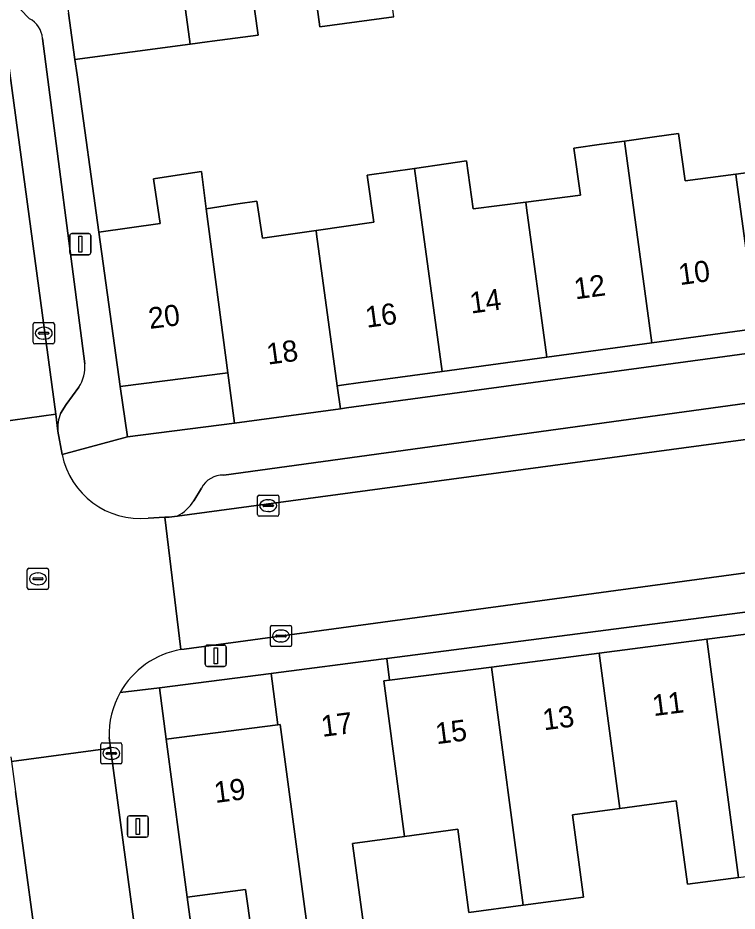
# Model space of a CAD drawing. Extents: x 163147 to 163550, y 380933 to 381639.
# Drawn here: x 163415.24 to 163449.17, y 381293.5 to 381335.67 of the extents above; entities that cross this region are included whole.
import ezdxf

# ---------------------------------------------------------------- set-up
doc = ezdxf.new("R2010")
doc.units = 0
for name, color, linetype in [('IMGEO_Erf', 7, 'Continuous'), ('IMGEO_Kolk', 7, 'Continuous'), ('IMGEO_Lichtmast', 7, 'Continuous'), ('IMGEO_Muur', 7, 'Continuous'), ('IMGEO_Pand', 7, 'Continuous'), ('IMGEO_Pand_nummerreeks', 7, 'Continuous'), ('IMGEO_Parkeervlak_open', 7, 'Continuous'), ('IMGEO_Rijbaan_lokaal_open', 7, 'Continuous'), ('IMGEO_Rioolput', 7, 'Continuous'), ('IMGEO_Voetpad_open', 7, 'Continuous')]:
    doc.layers.add(name, color=color, linetype=linetype)

msp = doc.modelspace()

# ---------------------------------------------------------------- linework, layer by layer
at = {"layer": 'IMGEO_Erf'}
for points in [[(163432.972, 381335.709), (163429.489, 381335.244), (163429.06, 381338.392)], [(163426.138, 381338.001), (163426.568, 381334.854), (163424.401, 381334.565), (163424.161, 381334.532), (163423.369, 381334.427), (163417.929, 381333.7), (163418.029, 381332.983), (163419.059, 381325.558), (163421.958, 381325.965), (163421.637, 381328.065), (163422.75, 381328.235), (163423.896, 381328.41), (163424.122, 381326.655), (163425.611, 381326.882), (163426.515, 381327.02), (163426.783, 381325.264), (163429.304, 381325.63), (163432.032, 381326.026), (163431.717, 381328.244), (163432.835, 381328.403), (163433.946, 381328.561), (163435.443, 381328.775), (163436.402, 381328.912), (163436.725, 381326.65), (163439.202, 381326.971), (163441.779, 381327.305), (163441.468, 381329.517), (163442.769, 381329.7), (163443.849, 381329.852), (163445.277, 381330.052), (163446.402, 381330.21), (163446.715, 381327.975), (163449.103, 381328.286), (163451.782, 381328.636)], [(163449.233, 381295.095), (163446.828, 381294.772), (163446.3, 381298.705), (163443.636, 381298.348), (163441.403, 381298.048), (163441.924, 381294.169), (163439.08, 381293.787), (163436.512, 381293.443), (163435.986, 381297.368), (163433.485, 381297.033), (163431.028, 381296.704), (163431.554, 381292.781)], [(163426.554, 381290.422), (163425.984, 381294.532), (163423.226, 381294.162), (163424.816, 381282.506)]]:
    msp.add_lwpolyline(points, dxfattribs=at)
for points in [[(163471.53, 381322.796), (163471.329, 381323.896), (163469.693, 381323.673), (163464.936, 381323.024), (163459.992, 381322.35), (163455.044, 381321.675), (163450.096, 381321), (163445.148, 381320.325), (163440.2, 381319.65), (163435.252, 381318.975), (163431.298, 381318.436), (163430.615, 381318.343), (163430.304, 381318.301), (163430.452, 381317.213), (163430.746, 381317.253)], [(163425.139, 381318.91), (163420.071, 381318.264), (163420.413, 381315.884), (163425.45, 381316.538)], [(163432.643, 381305.427), (163432.775, 381304.402), (163437.582, 381305.024), (163442.658, 381305.68), (163447.734, 381306.336), (163452.809, 381306.992), (163457.886, 381307.649), (163462.961, 381308.305), (163468.036, 381308.961), (163473.112, 381309.617), (163473.258, 381309.636), (163473.125, 381310.664)], [(163422.227, 381301.614), (163427.5, 381302.295), (163427.187, 381304.722), (163421.926, 381304.051)]]:
    msp.add_lwpolyline(points, close=True, dxfattribs=at)
at = {"layer": 'IMGEO_Kolk'}
for p, q in [((163415.959, 381320.356), (163415.959, 381321.208)), ((163416.034, 381321.282), (163416.886, 381321.282)), ((163416.96, 381321.208), (163416.96, 381320.356)), ((163416.218, 381320.776), (163416.218, 381320.788)), ((163416.656, 381320.739), (163416.258, 381320.739)), ((163416.261, 381320.825), (163416.659, 381320.825)), ((163416.447, 381321.062), (163416.472, 381321.062)), ((163416.702, 381320.788), (163416.702, 381320.776)), ((163416.47, 381320.502), (163416.445, 381320.502)), ((163416.886, 381320.282), (163416.034, 381320.282)), ((163426.622, 381313.145), (163427.474, 381313.145)), ((163426.547, 381312.219), (163426.547, 381313.071)), ((163427.035, 381312.925), (163427.06, 381312.925)), ((163427.548, 381313.071), (163427.548, 381312.219)), ((163426.806, 381312.639), (163426.806, 381312.651)), ((163427.244, 381312.602), (163426.846, 381312.602)), ((163426.849, 381312.688), (163427.247, 381312.688)), ((163427.058, 381312.365), (163427.033, 381312.365)), ((163427.29, 381312.651), (163427.29, 381312.639)), ((163427.474, 381312.145), (163426.622, 381312.145)), ((163427.148, 381306.065), (163427.148, 381306.917)), ((163427.223, 381306.991), (163428.075, 381306.991)), ((163428.149, 381306.917), (163428.149, 381306.065)), ((163427.407, 381306.485), (163427.407, 381306.497)), ((163427.845, 381306.448), (163427.447, 381306.448)), ((163427.45, 381306.534), (163427.848, 381306.534)), ((163427.636, 381306.771), (163427.661, 381306.771)), ((163427.891, 381306.497), (163427.891, 381306.485)), ((163428.075, 381305.991), (163427.223, 381305.991)), ((163427.659, 381306.211), (163427.634, 381306.211)), ((163419.148, 381300.524), (163419.148, 381301.376)), ((163419.223, 381301.45), (163420.075, 381301.45)), ((163420.149, 381301.376), (163420.149, 381300.524)), ((163419.407, 381300.944), (163419.407, 381300.956)), ((163419.845, 381300.907), (163419.447, 381300.907)), ((163419.45, 381300.993), (163419.848, 381300.993)), ((163419.636, 381301.23), (163419.661, 381301.23)), ((163419.891, 381300.956), (163419.891, 381300.944)), ((163419.659, 381300.67), (163419.634, 381300.67)), ((163420.075, 381300.45), (163419.223, 381300.45))]:
    msp.add_line(p, q, dxfattribs=at)
for points in [[(163415.959, 381320.356), (163415.959, 381321.208)], [(163416.034, 381321.282), (163416.886, 381321.282)], [(163416.96, 381321.208), (163416.96, 381320.356)], [(163416.886, 381320.282), (163416.034, 381320.282)], [(163426.622, 381313.145), (163427.474, 381313.145)], [(163426.547, 381312.219), (163426.547, 381313.071)], [(163427.548, 381313.071), (163427.548, 381312.219)], [(163427.474, 381312.145), (163426.622, 381312.145)], [(163427.148, 381306.065), (163427.148, 381306.917)], [(163427.223, 381306.991), (163428.075, 381306.991)], [(163428.149, 381306.917), (163428.149, 381306.065)], [(163428.075, 381305.991), (163427.223, 381305.991)], [(163419.148, 381300.524), (163419.148, 381301.376)], [(163419.223, 381301.45), (163420.075, 381301.45)], [(163420.149, 381301.376), (163420.149, 381300.524)], [(163420.075, 381300.45), (163419.223, 381300.45)]]:
    msp.add_lwpolyline(points, dxfattribs=at)
for centre, radius, start, end in [((163416.036, 381321.206), 0.0765, 91.552, 178.448), ((163416.036, 381321.206), 0.0765, 91.552, 178.448), ((163416.884, 381321.206), 0.0765, 1.552, 88.448), ((163416.884, 381321.206), 0.0765, 1.552, 88.448), ((163416.258, 381320.785), 0.0403, 85.8775, 175.7526), ((163416.255, 381320.775), 0.0366, 178.938, 274.7102), ((163416.659, 381320.782), 0.043, 264.8664, 352.4533), ((163416.663, 381320.787), 0.0386, 1.7309, 96.639), ((163416.036, 381320.358), 0.0765, 181.552, 268.448), ((163416.036, 381320.358), 0.0765, 181.552, 268.448), ((163416.884, 381320.358), 0.0765, 271.552, 358.448), ((163416.884, 381320.358), 0.0765, 271.552, 358.448), ((163426.624, 381313.069), 0.0765, 91.552, 178.448), ((163426.624, 381313.069), 0.0765, 91.552, 178.448), ((163427.472, 381313.069), 0.0765, 1.552, 88.448), ((163427.472, 381313.069), 0.0765, 1.552, 88.448), ((163426.846, 381312.648), 0.0403, 85.8775, 175.7526), ((163426.843, 381312.638), 0.0366, 178.938, 274.7102), ((163427.247, 381312.645), 0.043, 264.8664, 352.4533), ((163427.251, 381312.65), 0.0386, 1.7309, 96.639), ((163426.624, 381312.221), 0.0765, 181.552, 268.448), ((163426.624, 381312.221), 0.0765, 181.552, 268.448), ((163427.472, 381312.221), 0.0765, 271.552, 358.448), ((163427.472, 381312.221), 0.0765, 271.552, 358.448), ((163427.225, 381306.915), 0.0765, 91.552, 178.448), ((163427.225, 381306.915), 0.0765, 91.552, 178.448), ((163428.073, 381306.915), 0.0765, 1.552, 88.448), ((163428.073, 381306.915), 0.0765, 1.552, 88.448), ((163427.447, 381306.494), 0.0403, 85.8775, 175.7526), ((163427.444, 381306.484), 0.0366, 178.938, 274.7102), ((163427.848, 381306.491), 0.043, 264.8664, 352.4533), ((163427.852, 381306.496), 0.0386, 1.7309, 96.639), ((163427.225, 381306.067), 0.0765, 181.552, 268.448), ((163427.225, 381306.067), 0.0765, 181.552, 268.448), ((163428.073, 381306.067), 0.0765, 271.552, 358.448), ((163428.073, 381306.067), 0.0765, 271.552, 358.448), ((163419.225, 381301.374), 0.0765, 91.552, 178.448), ((163419.225, 381301.374), 0.0765, 91.552, 178.448), ((163420.073, 381301.374), 0.0765, 1.552, 88.448), ((163420.073, 381301.374), 0.0765, 1.552, 88.448), ((163419.447, 381300.953), 0.0403, 85.8775, 175.7526), ((163419.444, 381300.943), 0.0366, 178.938, 274.7102), ((163419.848, 381300.95), 0.043, 264.8664, 352.4533), ((163419.852, 381300.955), 0.0386, 1.7309, 96.639), ((163419.225, 381300.526), 0.0765, 181.552, 268.448), ((163419.225, 381300.526), 0.0765, 181.552, 268.448), ((163420.073, 381300.526), 0.0765, 271.552, 358.448), ((163420.073, 381300.526), 0.0765, 271.552, 358.448)]:
    msp.add_arc(centre, radius, start, end, dxfattribs=at)
for centre, major_axis, ratio, start_param, end_param in [((163416.446, 381320.782), (-0.387, 0.002), 0.722429, 4.712389, 7.853982), ((163416.471, 381320.782), (-0.39, 0.002), 0.717154, 1.570796, 4.712389), ((163427.034, 381312.645), (-0.387, 0.002), 0.722429, 4.712389, 7.853982), ((163427.059, 381312.645), (-0.39, 0.002), 0.717154, 1.570796, 4.712389), ((163427.635, 381306.491), (-0.387, 0.002), 0.722429, 4.712389, 7.853982), ((163427.66, 381306.491), (-0.39, 0.002), 0.717154, 1.570796, 4.712389), ((163419.635, 381300.95), (-0.387, 0.002), 0.722429, 4.712389, 7.853982), ((163419.66, 381300.95), (-0.39, 0.002), 0.717154, 1.570796, 4.712389)]:
    msp.add_ellipse(centre, major_axis=major_axis, ratio=ratio, start_param=start_param, end_param=end_param, dxfattribs=at)
at = {"layer": 'IMGEO_Lichtmast'}
for p, q in [((163417.688, 381324.588), (163417.688, 381325.388)), ((163417.688, 381325.388), (163417.688, 381324.588)), ((163417.788, 381325.488), (163418.578, 381325.488)), ((163418.578, 381325.488), (163417.788, 381325.488)), ((163418.678, 381325.388), (163418.678, 381324.588)), ((163418.678, 381324.588), (163418.678, 381325.388)), ((163418.578, 381324.488), (163417.788, 381324.488)), ((163417.788, 381324.488), (163418.578, 381324.488)), ((163424.179, 381306.059), (163424.969, 381306.059)), ((163424.969, 381306.059), (163424.179, 381306.059)), ((163424.079, 381305.159), (163424.079, 381305.959)), ((163424.079, 381305.959), (163424.079, 381305.159)), ((163425.069, 381305.959), (163425.069, 381305.159)), ((163425.069, 381305.159), (163425.069, 381305.959)), ((163424.969, 381305.059), (163424.179, 381305.059)), ((163424.179, 381305.059), (163424.969, 381305.059)), ((163420.502, 381298.002), (163421.292, 381298.002)), ((163421.292, 381298.002), (163420.502, 381298.002)), ((163420.402, 381297.102), (163420.402, 381297.902)), ((163420.402, 381297.902), (163420.402, 381297.102)), ((163421.392, 381297.902), (163421.392, 381297.102)), ((163421.392, 381297.102), (163421.392, 381297.902)), ((163421.292, 381297.002), (163420.502, 381297.002)), ((163420.502, 381297.002), (163421.292, 381297.002))]:
    msp.add_line(p, q, dxfattribs=at)
for points in [[(163418.108, 381325.363), (163418.258, 381325.363), (163418.258, 381324.613), (163418.108, 381324.613), (163418.108, 381325.363)], [(163424.499, 381305.934), (163424.649, 381305.934), (163424.649, 381305.184), (163424.499, 381305.184), (163424.499, 381305.934)], [(163420.822, 381297.877), (163420.972, 381297.877), (163420.972, 381297.127), (163420.822, 381297.127), (163420.822, 381297.877)]]:
    msp.add_lwpolyline(points, dxfattribs=at)
for centre, start, end in [((163417.788, 381325.388), 90, 180), ((163417.788, 381325.388), 90, 180), ((163418.578, 381325.388), 0, 90), ((163418.578, 381325.388), 360, 90), ((163417.788, 381324.588), 180, 270), ((163417.788, 381324.588), 180, 270), ((163418.578, 381324.588), 270, 0), ((163418.578, 381324.588), 270, 0), ((163424.179, 381305.959), 90, 180), ((163424.179, 381305.959), 90, 180), ((163424.969, 381305.959), 0, 90), ((163424.969, 381305.959), 360, 90), ((163424.179, 381305.159), 180, 270), ((163424.179, 381305.159), 180, 270), ((163424.969, 381305.159), 270, 0), ((163424.969, 381305.159), 270, 0), ((163420.502, 381297.902), 90, 180), ((163420.502, 381297.902), 90, 180), ((163421.292, 381297.902), 0, 90), ((163421.292, 381297.902), 360, 90), ((163420.502, 381297.102), 180, 270), ((163420.502, 381297.102), 180, 270), ((163421.292, 381297.102), 270, 0), ((163421.292, 381297.102), 270, 0)]:
    msp.add_arc(centre, 0.1, start, end, dxfattribs=at)
at = {"layer": 'IMGEO_Muur'}
for points in [[(163418.029, 381332.983), (163419.059, 381325.558)], [(163423.226, 381294.162), (163424.816, 381282.506)]]:
    msp.add_lwpolyline(points, dxfattribs=at)
at = {"layer": 'IMGEO_Pand'}
for points in [[(163432.543, 381338.857), (163429.06, 381338.392), (163429.489, 381335.244), (163432.972, 381335.709), (163432.628, 381338.232)], [(163426.138, 381338.001), (163423.741, 381337.681), (163422.943, 381337.574), (163423.007, 381337.101), (163423.369, 381334.427), (163424.161, 381334.532), (163424.401, 381334.565), (163426.568, 381334.854)], [(163422.943, 381337.574), (163418.2, 381336.94), (163417.493, 381336.845), (163417.56, 381336.364), (163417.626, 381335.887), (163417.929, 381333.7), (163423.369, 381334.427), (163423.007, 381337.101)], [(163453.75, 381331.168), (163452.751, 381331.029), (163451.474, 381330.851), (163451.782, 381328.636), (163449.103, 381328.286), (163449.139, 381328.019), (163450.096, 381321), (163455.044, 381321.675)], [(163449.103, 381328.286), (163446.715, 381327.975), (163446.402, 381330.21), (163445.277, 381330.052), (163443.849, 381329.852), (163445.148, 381320.325), (163450.096, 381321), (163449.139, 381328.019)], [(163443.849, 381329.852), (163442.769, 381329.7), (163441.468, 381329.517), (163441.779, 381327.305), (163439.202, 381326.971), (163439.238, 381326.707), (163440.2, 381319.65), (163445.148, 381320.325)], [(163439.202, 381326.971), (163436.725, 381326.65), (163436.402, 381328.912), (163435.443, 381328.775), (163433.946, 381328.561), (163435.252, 381318.975), (163440.2, 381319.65), (163439.238, 381326.707)], [(163424.122, 381326.655), (163423.896, 381328.41), (163422.75, 381328.235), (163421.637, 381328.065), (163421.958, 381325.965), (163419.059, 381325.558), (163420.071, 381318.264), (163425.139, 381318.91)], [(163433.946, 381328.561), (163432.835, 381328.403), (163431.717, 381328.244), (163432.032, 381326.026), (163429.304, 381325.63), (163429.327, 381325.464), (163430.304, 381318.301), (163430.615, 381318.343), (163431.298, 381318.436), (163435.252, 381318.975)], [(163429.304, 381325.63), (163426.783, 381325.264), (163426.515, 381327.02), (163425.611, 381326.882), (163424.122, 381326.655), (163425.139, 381318.91), (163425.45, 381316.538), (163430.452, 381317.213), (163430.304, 381318.301), (163429.327, 381325.464)], [(163447.734, 381306.336), (163449.233, 381295.095), (163452.03, 381295.47), (163451.502, 381299.405), (163453.78, 381299.711), (163452.809, 381306.992)], [(163447.734, 381306.336), (163442.658, 381305.68), (163443.636, 381298.348), (163446.3, 381298.705), (163446.828, 381294.772), (163449.233, 381295.095)], [(163437.582, 381305.024), (163439.08, 381293.787), (163441.924, 381294.169), (163441.403, 381298.048), (163443.636, 381298.348), (163442.658, 381305.68)], [(163432.507, 381304.367), (163432.775, 381304.402), (163432.643, 381305.427), (163432.37, 381305.392), (163427.294, 381304.736), (163427.187, 381304.722), (163427.5, 381302.295), (163427.618, 381302.31), (163428.967, 381292.196), (163431.584, 381292.558), (163431.554, 381292.781), (163431.028, 381296.704), (163433.485, 381297.033)], [(163437.582, 381305.024), (163432.775, 381304.402), (163432.507, 381304.367), (163433.485, 381297.033), (163435.986, 381297.368), (163436.512, 381293.443), (163439.08, 381293.787)], [(163427.618, 381302.31), (163427.5, 381302.295), (163422.227, 381301.614), (163423.226, 381294.162), (163425.984, 381294.532), (163426.554, 381290.422), (163429.155, 381290.783), (163428.967, 381292.196)]]:
    msp.add_lwpolyline(points, close=True, dxfattribs=at)
at = {"layer": 'IMGEO_Parkeervlak_open'}
for points in [[(163409.808, 381370.393), (163417.023, 381316.959), (163417.13, 381316.166)], [(163415.788, 381335.626), (163415.345, 381336.073)], [(163418.396, 381319.338), (163416.393, 381334.697)], [(163471.819, 381320.534), (163424.95, 381314.09)], [(163422.756, 381312.154), (163478.14, 381319.616)], [(163417.256, 381316.99), (163417.521, 381317.421), (163418.113, 381318.243)], [(163423.893, 381313.472), (163423.535, 381312.877)], [(163416.425, 381289.518), (163415.13, 381299.144)]]:
    msp.add_lwpolyline(points, dxfattribs=at)
for centre, radius, start, end in [((163415.288, 381334.639), 1.107, 3.0207, 63.1267), ((163416.748, 381319.18), 1.656, 325.5387, 5.4796), ((163418.799, 381316.332), 1.677, 156.9172, 185.695), ((163424.915, 381312.937), 1.153, 88.2549, 152.3725), ((163421.878, 381313.881), 1.938, 296.9461, 328.7835)]:
    msp.add_arc(centre, radius, start, end, dxfattribs=at)
at = {"layer": 'IMGEO_Rijbaan_lokaal_open'}
for points in [[(163413.628, 381316.496), (163417.023, 381316.959), (163409.808, 381370.393), (163409.789, 381370.536), (163406.417, 381370.092), (163406.464, 381369.736)], [(163478.952, 381313.454), (163478.14, 381319.616), (163422.756, 381312.154), (163422.382, 381312.104), (163422.173, 381312.093), (163422.932, 381305.852), (163423.08, 381305.875), (163472.145, 381312.545), (163474.614, 381312.883)], [(163414.938, 381300.567), (163415.13, 381299.144), (163416.425, 381289.518), (163416.465, 381289.22), (163421.129, 381289.848), (163419.608, 381301.196)]]:
    msp.add_lwpolyline(points, close=True, dxfattribs=at)
for points in [[(163417.323, 381315.065), (163417.13, 381316.166), (163417.023, 381316.959), (163413.628, 381316.496), (163413.709, 381315.897), (163413.816, 381315.317), (163413.865, 381314.293)], [(163422.173, 381312.093), (163421.386, 381312.053)], [(163422.932, 381305.852), (163422.173, 381312.093)], [(163414.909, 381300.785), (163414.938, 381300.567), (163419.608, 381301.196), (163419.541, 381301.698)]]:
    msp.add_lwpolyline(points, dxfattribs=at)
for centre, radius, start, end in [((163421.018, 381315.803), 3.768, 191.2923, 275.6068), ((163423.625, 381301.826), 4.085, 99.767, 150.7668), ((163423.626, 381301.824), 4.087, 150.7545, 181.7707)]:
    msp.add_arc(centre, radius, start, end, dxfattribs=at)
at = {"layer": 'IMGEO_Rioolput'}
for p, q in [((163415.683, 381308.762), (163415.683, 381309.614)), ((163415.758, 381309.688), (163416.61, 381309.688)), ((163416.171, 381309.468), (163416.196, 381309.468)), ((163416.684, 381309.614), (163416.684, 381308.762)), ((163415.942, 381309.182), (163415.942, 381309.194)), ((163416.38, 381309.145), (163415.982, 381309.145)), ((163415.985, 381309.231), (163416.383, 381309.231)), ((163416.426, 381309.194), (163416.426, 381309.182)), ((163416.61, 381308.688), (163415.758, 381308.688)), ((163416.194, 381308.908), (163416.169, 381308.908))]:
    msp.add_line(p, q, dxfattribs=at)
for points in [[(163415.683, 381308.762), (163415.683, 381309.614)], [(163415.758, 381309.688), (163416.61, 381309.688)], [(163416.684, 381309.614), (163416.684, 381308.762)], [(163416.61, 381308.688), (163415.758, 381308.688)]]:
    msp.add_lwpolyline(points, dxfattribs=at)
for centre, radius, start, end in [((163415.76, 381309.612), 0.0765, 91.552, 178.448), ((163415.76, 381309.612), 0.0765, 91.552, 178.448), ((163416.608, 381309.612), 0.0765, 1.552, 88.448), ((163416.608, 381309.612), 0.0765, 1.552, 88.448), ((163415.982, 381309.191), 0.0403, 85.8775, 175.7526), ((163415.979, 381309.181), 0.0366, 178.938, 274.7102), ((163416.383, 381309.188), 0.043, 264.8664, 352.4533), ((163416.387, 381309.193), 0.0386, 1.7309, 96.639), ((163415.76, 381308.764), 0.0765, 181.552, 268.448), ((163415.76, 381308.764), 0.0765, 181.552, 268.448), ((163416.608, 381308.764), 0.0765, 271.552, 358.448), ((163416.608, 381308.764), 0.0765, 271.552, 358.448)]:
    msp.add_arc(centre, radius, start, end, dxfattribs=at)
for centre, major_axis, ratio, start_param, end_param in [((163416.17, 381309.188), (-0.387, 0.002), 0.722429, 4.712389, 7.853982), ((163416.195, 381309.188), (-0.39, 0.002), 0.717154, 1.570796, 4.712389)]:
    msp.add_ellipse(centre, major_axis=major_axis, ratio=ratio, start_param=start_param, end_param=end_param, dxfattribs=at)
at = {"layer": 'IMGEO_Voetpad_open'}
for points in [[(163415.345, 381336.073), (163415.788, 381335.626)], [(163417.13, 381316.166), (163417.323, 381315.065), (163420.413, 381315.884), (163420.071, 381318.264), (163419.059, 381325.558), (163418.029, 381332.983), (163417.929, 381333.7), (163417.626, 381335.887)], [(163416.393, 381334.697), (163418.396, 381319.338)], [(163484.175, 381324.687), (163476.907, 381323.561), (163471.53, 381322.796), (163430.746, 381317.253), (163430.452, 381317.213), (163425.45, 381316.538), (163420.413, 381315.884), (163417.323, 381315.065)], [(163424.95, 381314.09), (163471.819, 381320.534)], [(163418.113, 381318.243), (163417.521, 381317.421), (163417.256, 381316.99)], [(163480.848, 381313.687), (163478.952, 381313.454), (163474.614, 381312.883), (163472.145, 381312.545), (163423.08, 381305.875), (163422.932, 381305.852)], [(163423.535, 381312.877), (163423.893, 381313.472)], [(163421.386, 381312.053), (163422.173, 381312.093), (163422.382, 381312.104), (163422.756, 381312.154)], [(163420.06, 381303.821), (163421.926, 381304.051), (163427.187, 381304.722), (163427.294, 381304.736), (163432.37, 381305.392), (163432.643, 381305.427), (163473.125, 381310.664), (163478.534, 381311.364), (163481.558, 381311.755)], [(163424.816, 381282.506), (163423.226, 381294.162), (163422.227, 381301.614), (163421.926, 381304.051), (163420.06, 381303.821)], [(163419.541, 381301.698), (163419.608, 381301.196), (163421.129, 381289.848), (163421.495, 381287.123), (163426.471, 381250), (163430.261, 381222.635), (163430.41, 381221.543), (163430.773, 381218.81), (163432.818, 381203.407), (163434.853, 381188.435), (163435.404, 381184.201), (163435.633, 381182.277), (163435.88, 381180.272), (163436.282, 381176.303), (163436.423, 381174.825), (163436.736, 381171.03), (163436.749, 381170.87), (163436.756, 381170.797), (163436.763, 381170.724), (163437.048, 381167.531), (163437.11, 381166.833)]]:
    msp.add_lwpolyline(points, dxfattribs=at)
for centre, radius, start, end in [((163415.288, 381334.639), 1.107, 3.0207, 63.1267), ((163416.748, 381319.18), 1.656, 325.5387, 5.4796), ((163418.799, 381316.332), 1.677, 156.9172, 185.695), ((163421.018, 381315.803), 3.768, 191.2923, 275.6068), ((163424.915, 381312.937), 1.153, 88.2549, 152.3725), ((163421.878, 381313.881), 1.938, 296.9461, 328.7835), ((163423.625, 381301.826), 4.085, 99.767, 150.7668), ((163423.626, 381301.824), 4.087, 150.7545, 181.7707)]:
    msp.add_arc(centre, radius, start, end, dxfattribs=at)

# ---------------------------------------------------------------- texts
at = {"layer": 'IMGEO_Pand_nummerreeks'}
for s, rotation, p in [('10', 7.7693, (163446.471, 381323.049)), ('12', 7.7693, (163441.541, 381322.377)), ('14', 7.7693, (163436.62, 381321.706)), ('20', 7.2594, (163421.46, 381320.982)), ('16', 7.7693, (163431.697, 381321.035)), ('18', 7.6891, (163427.035, 381319.295)), ('11', 7.3668, (163445.231, 381302.706)), ('13', 7.3668, (163440.057, 381302.036)), ('17', 7.3625, (163429.607, 381301.726)), ('15', 7.3682, (163434.997, 381301.381)), ('19', 7.3568, (163424.555, 381298.606))]:
    msp.add_text(s, height=1, rotation=rotation, dxfattribs=at).set_placement(p)

doc.saveas('drawing.dxf')
